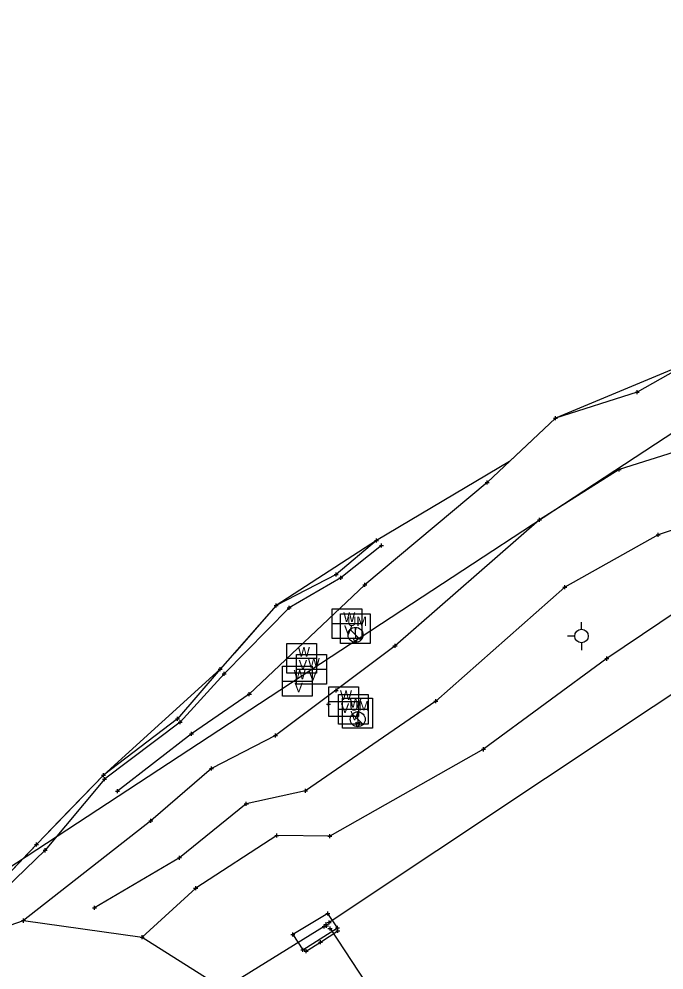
# Model space of a CAD drawing. Extents: x -1 to 1157254, y -1 to 2021979.
# Drawn here: x 1146169.8 to 1146373.4, y 2016480.3 to 2016780.3 of the extents above; entities that cross this region are included whole.
import ezdxf

# ---------------------------------------------------------------- set-up
doc = ezdxf.new("R2010")
doc.units = 0
for name, color, linetype in [('S_BUILDING_ANNOT', 7, 'Continuous'), ('S_CAL_CORNER', 7, 'Continuous'), ('S_CATCH_BASIN', 7, 'Continuous'), ('S_CONTOUR_ANNOT', 7, 'Continuous'), ('S_CTL_TABLE', 7, 'Continuous'), ('S_DITCHLINE', 7, 'Continuous'), ('S_DRIVEWAY_ANNOT', 7, 'Continuous'), ('S_EDGE_BITUMINOUS_ANNOT', 7, 'Continuous'), ('S_ELECTRIC_UTILITIES', 7, 'Continuous'), ('S_GAS_PUMP_ISLAND_ANNOT', 7, 'Continuous')]:
    doc.layers.add(name, color=color, linetype=linetype)

msp = doc.modelspace()

# ---------------------------------------------------------------- linework, layer by layer
at = {"layer": 'S_BUILDING_ANNOT'}
for p, q in [((1146282.66, 2016615.18), (1146282.66, 2016616.45)), ((1146282.03, 2016615.81), (1146283.3, 2016615.82)), ((1146282.66, 2016615.81), (1146282.66, 2016615.81)), ((1146283.64, 2016614.27), (1146284.91, 2016614.27)), ((1146284.28, 2016613.64), (1146284.28, 2016614.91)), ((1146284.28, 2016614.27), (1146284.28, 2016614.27)), ((1146269.33, 2016605.09), (1146270.6, 2016605.09)), ((1146269.97, 2016604.45), (1146269.96, 2016605.73)), ((1146269.97, 2016605.09), (1146269.97, 2016605.09)), ((1146271.44, 2016603.37), (1146271.43, 2016604.64)), ((1146270.8, 2016604), (1146272.07, 2016604.01)), ((1146271.43, 2016604), (1146271.43, 2016604)), ((1146250.36, 2016595.29), (1146251.63, 2016595.29)), ((1146251, 2016594.65), (1146250.99, 2016595.92)), ((1146250.99, 2016595.29), (1146250.99, 2016595.29)), ((1146255.13, 2016593.9), (1146255.13, 2016595.17)), ((1146254.49, 2016594.53), (1146255.77, 2016594.54)), ((1146255.13, 2016594.53), (1146255.13, 2016594.53)), ((1146232.67, 2016575.2), (1146233.95, 2016575.2)), ((1146233.31, 2016574.56), (1146233.31, 2016575.83)), ((1146233.31, 2016575.2), (1146233.31, 2016575.2)), ((1146234.59, 2016573.08), (1146234.59, 2016574.35)), ((1146233.95, 2016573.71), (1146235.23, 2016573.72)), ((1146234.59, 2016573.71), (1146234.59, 2016573.71)), ((1146269.33, 2016568.48), (1146270.6, 2016568.48)), ((1146269.96, 2016567.84), (1146269.96, 2016569.12)), ((1146269.96, 2016568.48), (1146269.96, 2016568.48)), ((1146266.88, 2016564.17), (1146268.15, 2016564.17)), ((1146267.51, 2016563.54), (1146267.51, 2016564.81)), ((1146267.51, 2016564.17), (1146267.51, 2016564.17)), ((1146219.26, 2016559.59), (1146220.53, 2016559.59)), ((1146219.9, 2016558.95), (1146219.89, 2016560.23)), ((1146219.89, 2016559.59), (1146219.89, 2016559.59)), ((1146220.72, 2016557.92), (1146220.72, 2016559.19)), ((1146220.08, 2016558.55), (1146221.36, 2016558.56)), ((1146220.72, 2016558.55), (1146220.72, 2016558.55)), ((1146195.9, 2016541.83), (1146197.17, 2016541.83)), ((1146196.54, 2016541.2), (1146196.54, 2016542.47)), ((1146196.54, 2016541.83), (1146196.54, 2016541.83)), ((1146196.82, 2016539.89), (1146196.81, 2016541.16)), ((1146196.18, 2016540.52), (1146197.45, 2016540.53)), ((1146196.82, 2016540.53), (1146196.82, 2016540.53)), ((1146175.32, 2016519.25), (1146175.32, 2016520.52)), ((1146174.68, 2016519.88), (1146175.95, 2016519.88)), ((1146175.32, 2016519.88), (1146175.32, 2016519.88)), ((1146177.46, 2016518.08), (1146178.73, 2016518.08)), ((1146178.09, 2016517.44), (1146178.09, 2016518.71)), ((1146178.09, 2016518.08), (1146178.09, 2016518.08)), ((1146266.64, 2016498.15), (1146267.91, 2016498.16)), ((1146267.28, 2016497.52), (1146267.27, 2016498.79)), ((1146267.28, 2016498.15), (1146267.28, 2016498.15)), ((1146265.53, 2016494.06), (1146266.81, 2016494.06)), ((1146266.17, 2016494.72), (1146267.44, 2016494.73)), ((1146266.17, 2016493.42), (1146266.17, 2016494.7)), ((1146266.17, 2016494.06), (1146266.17, 2016494.06)), ((1146266.25, 2016494.27), (1146267.53, 2016494.28)), ((1146266.81, 2016494.09), (1146266.81, 2016495.36)), ((1146266.81, 2016494.72), (1146266.81, 2016494.72)), ((1146266.89, 2016493.64), (1146266.89, 2016494.91)), ((1146266.89, 2016494.27), (1146266.89, 2016494.27)), ((1146267.12, 2016495.3), (1146268.39, 2016495.3)), ((1146267.35, 2016493.45), (1146268.63, 2016493.45)), ((1146267.75, 2016494.66), (1146267.75, 2016495.94)), ((1146267.75, 2016495.3), (1146267.75, 2016495.3)), ((1146267.99, 2016492.81), (1146267.99, 2016494.08)), ((1146267.99, 2016493.45), (1146267.99, 2016493.45)), ((1146269.72, 2016493.57), (1146271, 2016493.57)), ((1146270.36, 2016492.94), (1146270.36, 2016494.21)), ((1146270.36, 2016493.57), (1146270.36, 2016493.57)), ((1146255.64, 2016491.5), (1146256.91, 2016491.5)), ((1146256.28, 2016490.87), (1146256.27, 2016492.14)), ((1146256.28, 2016491.5), (1146256.28, 2016491.5)), ((1146259.46, 2016486.01), (1146259.46, 2016487.29)), ((1146258.82, 2016486.65), (1146260.09, 2016486.65)), ((1146259.46, 2016486.65), (1146259.46, 2016486.65))]:
    msp.add_line(p, q, dxfattribs=at)
at = {"layer": 'S_CAL_CORNER'}
for p, q in [((1146274.37, 2016587.72), (1146277.7, 2016584.38)), ((1146275.88, 2016587.94), (1146276.19, 2016587.94)), ((1146276.04, 2016586.05), (1146276.04, 2016587.79)), ((1146276.04, 2016586.05), (1146276.04, 2016585)), ((1146275.44, 2016585.15), (1146275.44, 2016584.96)), ((1146276.63, 2016585.15), (1146276.64, 2016584.93)), ((1146275.07, 2016561.07), (1146278.41, 2016557.74)), ((1146276.58, 2016561.3), (1146276.9, 2016561.3)), ((1146276.74, 2016559.41), (1146276.74, 2016561.14)), ((1146276.74, 2016559.41), (1146276.74, 2016558.35)), ((1146276.14, 2016558.5), (1146276.14, 2016558.32)), ((1146277.34, 2016558.51), (1146277.34, 2016558.28))]:
    msp.add_line(p, q, dxfattribs=at)
for points in [[(1146271.27, 2016592.71), (1146280.69, 2016592.71), (1146280.69, 2016583.3), (1146271.27, 2016583.3)], [(1146271.97, 2016566.07), (1146281.39, 2016566.07), (1146281.39, 2016556.65), (1146271.97, 2016556.65)]]:
    msp.add_lwpolyline(points, close=True, dxfattribs=at)
for centre in [(1146276.04, 2016586.05), (1146276.74, 2016559.41)]:
    msp.add_circle(centre, 2.36, dxfattribs=at)
for centre, radius, start, end in [((1146276.04, 2016587.94), 0.156, 180, 0), ((1146275.86, 2016585.55), 0.58, 223.1344, 287.472), ((1146276.21, 2016585.55), 0.58, 252.528, 316.8656), ((1146276.74, 2016561.3), 0.156, 180, 0), ((1146276.57, 2016558.9), 0.58, 223.1344, 287.472), ((1146276.91, 2016558.9), 0.58, 252.528, 316.8656)]:
    msp.add_arc(centre, radius, start, end, dxfattribs=at)
for centre in [(1146276.04, 2016584.81), (1146276.74, 2016558.16)]:
    msp.add_ellipse(centre, major_axis=(0, -0.82), ratio=0.744362, start_param=4.519801, end_param=8.000179, dxfattribs=at)
at = {"layer": 'S_CATCH_BASIN'}
for p, q in [((1146347.34, 2016587.79), (1146347.34, 2016590.03)), ((1146345.25, 2016585.65), (1146342.93, 2016585.65)), ((1146347.42, 2016581.24), (1146347.42, 2016583.56))]:
    msp.add_line(p, q, dxfattribs=at)
msp.add_circle((1146347.34, 2016585.68), 2.13, dxfattribs=at)
at = {"layer": 'S_CONTOUR_ANNOT'}
for p, q in [((1146268.63, 2016594.3), (1146278.05, 2016594.3)), ((1146268.63, 2016584.89), (1146268.63, 2016594.3)), ((1146278.05, 2016594.3), (1146278.05, 2016584.89)), ((1146268.63, 2016589.61), (1146278.05, 2016589.61)), ((1146254.31, 2016583.34), (1146263.73, 2016583.34)), ((1146254.31, 2016573.93), (1146254.31, 2016583.34)), ((1146263.73, 2016583.34), (1146263.73, 2016573.93)), ((1146278.05, 2016584.89), (1146268.63, 2016584.89)), ((1146254.31, 2016578.65), (1146263.73, 2016578.65)), ((1146257.43, 2016579.87), (1146266.84, 2016579.87)), ((1146257.43, 2016570.45), (1146257.43, 2016579.87)), ((1146266.84, 2016579.87), (1146266.84, 2016570.45)), ((1146252.97, 2016576.17), (1146262.38, 2016576.17)), ((1146252.97, 2016566.75), (1146252.97, 2016576.17)), ((1146257.43, 2016575.18), (1146266.84, 2016575.18)), ((1146262.38, 2016576.17), (1146262.38, 2016566.75)), ((1146252.97, 2016571.48), (1146262.38, 2016571.48)), ((1146263.73, 2016573.93), (1146254.31, 2016573.93)), ((1146266.84, 2016570.45), (1146257.43, 2016570.45)), ((1146267.6, 2016569.66), (1146277.01, 2016569.66)), ((1146267.6, 2016560.25), (1146267.6, 2016569.66)), ((1146277.01, 2016569.66), (1146277.01, 2016560.25)), ((1146262.38, 2016566.75), (1146252.97, 2016566.75)), ((1146270.62, 2016567.27), (1146280.04, 2016567.27)), ((1146270.62, 2016557.86), (1146270.62, 2016567.27)), ((1146280.04, 2016567.27), (1146280.04, 2016557.86)), ((1146267.6, 2016564.98), (1146277.01, 2016564.98)), ((1146270.62, 2016562.58), (1146280.04, 2016562.58)), ((1146277.01, 2016560.25), (1146267.6, 2016560.25)), ((1146280.04, 2016557.86), (1146270.62, 2016557.86))]:
    msp.add_line(p, q, dxfattribs=at)
msp.add_lwpolyline([(1148171.01, 2018007.64), (1148133.82, 2017978.13), (1147884.86, 2017790.18), (1147810.34, 2017733.24), (1147725.21, 2017658.34), (1147638.36, 2017588.8), (1147507.67, 2017474.52), (1147125.41, 2017140.99), (1145970.62, 2016384.06)], dxfattribs=at)
at = {"layer": 'S_CTL_TABLE'}
for p, q in [((1146364.3, 2016662.58), (1146365.57, 2016662.58)), ((1146364.94, 2016661.94), (1146364.93, 2016663.21)), ((1146364.94, 2016662.58), (1146364.94, 2016662.58)), ((1146339.15, 2016653.77), (1146339.15, 2016655.04)), ((1146338.51, 2016654.4), (1146339.78, 2016654.4)), ((1146339.15, 2016654.4), (1146339.15, 2016654.4)), ((1146358.6, 2016638.19), (1146359.87, 2016638.19)), ((1146359.24, 2016637.56), (1146359.24, 2016638.83)), ((1146359.24, 2016638.19), (1146359.24, 2016638.19)), ((1146316.96, 2016634.12), (1146318.23, 2016634.12)), ((1146317.6, 2016633.48), (1146317.6, 2016634.75)), ((1146317.6, 2016634.12), (1146317.6, 2016634.12)), ((1146333.49, 2016622.31), (1146334.76, 2016622.31)), ((1146334.12, 2016621.67), (1146334.12, 2016622.95)), ((1146334.12, 2016622.31), (1146334.12, 2016622.31)), ((1146370.87, 2016617.57), (1146372.14, 2016617.57)), ((1146371.51, 2016616.93), (1146371.51, 2016618.21)), ((1146371.51, 2016617.57), (1146371.51, 2016617.57)), ((1146278.31, 2016601.85), (1146279.58, 2016601.85)), ((1146278.95, 2016601.21), (1146278.94, 2016602.49)), ((1146278.95, 2016601.85), (1146278.95, 2016601.85)), ((1146341.43, 2016601.14), (1146342.7, 2016601.15)), ((1146342.07, 2016600.51), (1146342.07, 2016601.78)), ((1146342.07, 2016601.14), (1146342.07, 2016601.14)), ((1146288.5, 2016581.99), (1146288.5, 2016583.26)), ((1146287.86, 2016582.63), (1146289.14, 2016582.63)), ((1146288.5, 2016582.63), (1146288.5, 2016582.63)), ((1146354.74, 2016578.55), (1146356.02, 2016578.55)), ((1146355.38, 2016577.91), (1146355.38, 2016579.18)), ((1146355.38, 2016578.55), (1146355.38, 2016578.55)), ((1146241.89, 2016567.31), (1146243.16, 2016567.32)), ((1146242.52, 2016566.68), (1146242.52, 2016567.95)), ((1146242.52, 2016567.32), (1146242.52, 2016567.32)), ((1146300.74, 2016565.17), (1146302.02, 2016565.18)), ((1146301.38, 2016564.54), (1146301.38, 2016565.81)), ((1146301.38, 2016565.17), (1146301.38, 2016565.17)), ((1146223.61, 2016554.8), (1146224.88, 2016554.8)), ((1146224.24, 2016554.17), (1146224.24, 2016555.44)), ((1146224.24, 2016554.8), (1146224.24, 2016554.8)), ((1146250.19, 2016554.3), (1146251.46, 2016554.3)), ((1146250.82, 2016553.67), (1146250.82, 2016554.94)), ((1146250.82, 2016554.3), (1146250.82, 2016554.3)), ((1146316.44, 2016549.3), (1146316.44, 2016550.57)), ((1146315.8, 2016549.94), (1146317.07, 2016549.94)), ((1146316.44, 2016549.94), (1146316.44, 2016549.94)), ((1146230.59, 2016543.22), (1146230.59, 2016544.5)), ((1146229.96, 2016543.86), (1146231.23, 2016543.86)), ((1146230.59, 2016543.86), (1146230.59, 2016543.86)), ((1146200.24, 2016536.72), (1146201.51, 2016536.72)), ((1146200.88, 2016536.08), (1146200.88, 2016537.35)), ((1146200.88, 2016536.72), (1146200.88, 2016536.72)), ((1146259.57, 2016536.82), (1146260.84, 2016536.82)), ((1146260.21, 2016536.18), (1146260.2, 2016537.45)), ((1146260.21, 2016536.82), (1146260.21, 2016536.82)), ((1146240.94, 2016532.73), (1146242.21, 2016532.73)), ((1146241.57, 2016532.1), (1146241.57, 2016533.37)), ((1146241.57, 2016532.73), (1146241.57, 2016532.73)), ((1146210.82, 2016527.41), (1146212.09, 2016527.41)), ((1146211.46, 2016526.78), (1146211.46, 2016528.05)), ((1146211.46, 2016527.41), (1146211.46, 2016527.41)), ((1146251.21, 2016522.13), (1146251.2, 2016523.41)), ((1146267.98, 2016521.87), (1146267.98, 2016523.14)), ((1146250.57, 2016522.77), (1146251.84, 2016522.77)), ((1146251.21, 2016522.77), (1146251.21, 2016522.77)), ((1146267.34, 2016522.51), (1146268.61, 2016522.51)), ((1146267.98, 2016522.51), (1146267.98, 2016522.51)), ((1146219.82, 2016515.75), (1146221.09, 2016515.76)), ((1146220.45, 2016515.12), (1146220.45, 2016516.39)), ((1146220.45, 2016515.75), (1146220.45, 2016515.75)), ((1146224.95, 2016506.15), (1146226.23, 2016506.16)), ((1146225.59, 2016505.52), (1146225.59, 2016506.79)), ((1146225.59, 2016506.15), (1146225.59, 2016506.15)), ((1146192.99, 2016499.94), (1146194.27, 2016499.94)), ((1146193.63, 2016499.31), (1146193.63, 2016500.58)), ((1146193.63, 2016499.94), (1146193.63, 2016499.94)), ((1146171.26, 2016495.25), (1146171.26, 2016496.52)), ((1146170.62, 2016495.89), (1146171.9, 2016495.89)), ((1146171.26, 2016495.89), (1146171.26, 2016495.89)), ((1146270.44, 2016492.06), (1146270.44, 2016493.33)), ((1146208.02, 2016490.65), (1146209.29, 2016490.65)), ((1146208.66, 2016490.02), (1146208.66, 2016491.29)), ((1146208.66, 2016490.65), (1146208.66, 2016490.65)), ((1146269.81, 2016492.69), (1146271.08, 2016492.7)), ((1146270.44, 2016492.69), (1146270.44, 2016492.69)), ((1146264.36, 2016489.07), (1146265.63, 2016489.07)), ((1146265, 2016488.44), (1146264.99, 2016489.71)), ((1146264.99, 2016489.07), (1146264.99, 2016489.07)), ((1146259.87, 2016486.27), (1146261.14, 2016486.27)), ((1146260.5, 2016485.64), (1146260.5, 2016486.91)), ((1146260.5, 2016486.27), (1146260.5, 2016486.27))]:
    msp.add_line(p, q, dxfattribs=at)
at = {"layer": 'S_DITCHLINE'}
for points in [[(1146472.19, 2016631.44), (1146267.75, 2016495.3)], [(1146266.17, 2016494.06), (1146099.93, 2016391.15)], [(1146267.99, 2016493.45), (1146288.15, 2016462.79)]]:
    msp.add_lwpolyline(points, dxfattribs=at)
at = {"layer": 'S_DRIVEWAY_ANNOT'}
for points in [[(1146282.66, 2016615.81), (1146269.97, 2016605.09), (1146250.99, 2016595.29), (1146233.31, 2016575.2), (1146219.89, 2016559.59), (1146196.54, 2016541.83), (1146175.32, 2016519.88), (1146152.39, 2016495.85), (1146143.26, 2016485.2)], [(1146284.28, 2016614.27), (1146271.43, 2016604), (1146255.13, 2016594.53), (1146234.59, 2016573.71), (1146220.72, 2016558.55), (1146196.82, 2016540.53), (1146178.09, 2016518.08), (1146153.04, 2016494.06), (1146143.66, 2016484.95)]]:
    msp.add_lwpolyline(points, dxfattribs=at)
at = {"layer": 'S_EDGE_BITUMINOUS_ANNOT'}
for points in [[(1146607.79, 2016774.47), (1146591.77, 2016757.31), (1146589.57, 2016750.84), (1146571.38, 2016734.21), (1146540.87, 2016720.31), (1146511.27, 2016703.36), (1146489.46, 2016684.29), (1146461.71, 2016664.88), (1146426.14, 2016642.72), (1146400.32, 2016627.04), (1146371.51, 2016617.57), (1146342.07, 2016601.14), (1146301.38, 2016565.17), (1146260.21, 2016536.82), (1146241.57, 2016532.73), (1146220.45, 2016515.75), (1146193.63, 2016499.94)], [(1146617.85, 2016761.13), (1146596.76, 2016746.01), (1146596.15, 2016741.34), (1146575.37, 2016726.8), (1146546.92, 2016708.8), (1146518.5, 2016689.65), (1146497.26, 2016674.6), (1146467.54, 2016653), (1146436.53, 2016629.8), (1146408.82, 2016609.98), (1146388.84, 2016601.11), (1146355.38, 2016578.55), (1146316.44, 2016549.94), (1146267.98, 2016522.51), (1146251.21, 2016522.77), (1146225.59, 2016506.15), (1146208.66, 2016490.65)], [(1146580.88, 2016757.84), (1146565, 2016742.42), (1146532.12, 2016734.39), (1146505.33, 2016719.17), (1146480.94, 2016696.68), (1146451.88, 2016685.6), (1146412.61, 2016662.43), (1146390.29, 2016648.03), (1146359.24, 2016638.19), (1146334.12, 2016622.31), (1146288.5, 2016582.63), (1146250.82, 2016554.3), (1146230.59, 2016543.86), (1146211.46, 2016527.41), (1146171.26, 2016495.89)], [(1146560.08, 2016756.29), (1146521.28, 2016743.54), (1146500.16, 2016733.12), (1146473.89, 2016710.73), (1146445.77, 2016698.38), (1146399.5, 2016682.16), (1146364.94, 2016662.58), (1146339.15, 2016654.4), (1146317.6, 2016634.12), (1146278.95, 2016601.85), (1146242.52, 2016567.32), (1146224.24, 2016554.8), (1146200.88, 2016536.72)], [(1146260.5, 2016486.27), (1146264.99, 2016489.07), (1146270.44, 2016492.69)]]:
    msp.add_lwpolyline(points, dxfattribs=at)
at = {"layer": 'S_ELECTRIC_UTILITIES'}
msp.add_lwpolyline([(1146270.36, 2016493.57), (1146267.28, 2016498.15), (1146256.28, 2016491.5), (1146259.46, 2016486.65)], close=True, dxfattribs=at)
at = {"layer": 'S_GAS_PUMP_ISLAND_ANNOT'}
for points in [[(1146382.1, 2016672.3), (1146339.15, 2016654.4), (1146331.88, 2016647.56), (1146324.61, 2016640.72), (1146282.66, 2016615.81), (1146250.99, 2016595.29), (1146244.39, 2016587.79), (1146237.79, 2016580.29), (1146233.31, 2016575.2), (1146196.54, 2016541.83), (1146189.59, 2016534.64), (1146182.64, 2016527.46), (1146175.69, 2016520.27), (1146175.32, 2016519.88), (1146168.42, 2016512.65)], [(1146145.87, 2016487.1), (1146171.26, 2016495.89), (1146208.66, 2016490.65), (1146237.88, 2016472.27)]]:
    msp.add_lwpolyline(points, dxfattribs=at)

# ---------------------------------------------------------------- texts
at = {"layer": 'S_CAL_CORNER'}
for p in [(1146273.42, 2016588.83), (1146274.12, 2016562.18)]:
    msp.add_text('UM', height=2.999, dxfattribs=at).set_placement(p)
at = {"layer": 'S_CONTOUR_ANNOT'}
for s, p in [('W', (1146272.18, 2016590.14)), ('V', (1146272.42, 2016586.08)), ('W', (1146257.86, 2016579.19)), ('V', (1146258.1, 2016575.12)), ('W', (1146260.98, 2016575.71)), ('W', (1146256.52, 2016572.01)), ('V', (1146261.21, 2016571.65)), ('V', (1146256.76, 2016567.95)), ('W', (1146271.14, 2016565.51)), ('W', (1146274.17, 2016563.12)), ('V', (1146271.38, 2016561.45)), ('V', (1146274.41, 2016559.05))]:
    msp.add_text(s, height=3, dxfattribs=at).set_placement(p)

doc.saveas('drawing.dxf')
